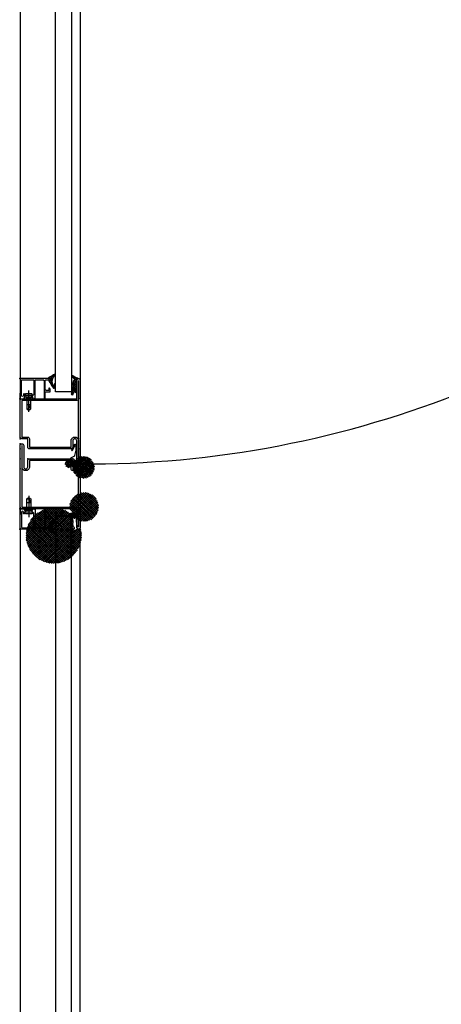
# Model space of a CAD drawing. Header units: millimetres. Extents: x 111285 to 237437, y -9513 to 52045.
# Tile 559 of 656: x 176851 to 177272, y 10980 to 11962. Entities that reach past the tile are written whole.
import ezdxf

# ---------------------------------------------------------------- set-up
doc = ezdxf.new("R2010")
doc.units = ezdxf.units.MM
doc.header["$LTSCALE"] = 100
doc.layers.add('_32--BINNENKOZIJN', color=1, linetype='Continuous')

# ---------------------------------------------------------------- blocks, each defined once
blk = doc.blocks.new('binnenkozijn-expeditie')
at = {"layer": '_32--BINNENKOZIJN'}
h = blk.add_hatch(dxfattribs=at)
h.set_pattern_fill('_USER', color=256, scale=1.5, angle=45, style=0, double=1, pattern_type=0)
h.set_pattern_definition([(45, (-58168.4607, -10642.266), (-1.06066017, 1.06066017), []), (135, (-58168.4607, -10642.266), (-1.06066017, -1.06066017), [])])
h.paths.add_polyline_path([(20.5, 1107.46, -0.335424), (20.31, 1107.25), (19.94, 1107.12, 0.612932), (19.79, 1106.48), (20.47, 1105.91, 0.099276), (23.77, 1100.6, 0.643477), (24.64, 1100.89, -0.077136), (25.27, 1103.32), (25.64, 1104.27, 0.760206), (24.78, 1104.72), (24.23, 1103.77), (23.77, 1102.7, -0.670173), (23.37, 1102.71, -0.308665), (25.48, 1113.76, 0.327484), (25.61, 1114.33, 0.414214), (24.96, 1114.59, -0.073799), (19.56, 1111.49, 0.125857), (18.73, 1110.79, 0.811228), (19.38, 1110.07, -0.516336), (20.5, 1110)])
h = blk.add_hatch(dxfattribs=at)
h.set_pattern_fill('_USER', color=256, scale=1.5, angle=45, style=0, double=1, pattern_type=0)
h.set_pattern_definition([(45, (-58010.2399, -10497.0458), (-1.06066017, 1.06066017), []), (135, (-58010.2399, -10497.0458), (-1.06066017, -1.06066017), [])])
h.paths.add_polyline_path([(46.6, 1106.08, 0.488281), (47.05, 1106.4), (47.05, 1108.39, -0.326416), (48.09, 1109.82, 0.720237), (48.1, 1110.39, -0.044879), (42.88, 1112.76, 0.89146), (42.23, 1111.86, -0.062553), (44.65, 1109.33, -0.440575), (44.45, 1108.31), (43.8, 1107.91, 0.24511), (43.49, 1107.4), (43.39, 1105.84), (42.15, 1105.19, 0.484869), (42.13, 1104.8), (43.27, 1103.93), (43.03, 1100.23, -0.168809), (43.04, 1098.91), (42.53, 1098.94, 0.675772), (42.33, 1098.5), (42.94, 1097.86, -0.765456), (42.74, 1097.53), (42.29, 1097.66, 0.713839), (42.07, 1097.35), (42.6, 1096.61, -0.754008), (42.37, 1096.31), (41.96, 1096.47, 0.698845), (41.74, 1096.22), (42.13, 1095.47, -0.683903), (41.85, 1095.14), (41.51, 1095.27, 0.56756), (41.24, 1095.05, 0.367373), (42.66, 1093.89, 0.273475), (43.35, 1094.32, 0.122917), (44.51, 1099.02, -0.967646), (45.17, 1099.04), (45.32, 1096.87, 0.883992), (46.51, 1096.81), (47.04, 1099.81, 0.418204), (46.84, 1100.1), (46.58, 1100.14, -0.37859), (46.37, 1100.4)])
h = blk.add_hatch(dxfattribs=at)
h.set_pattern_fill('_USER', color=256, scale=1.5, angle=60, style=0, double=1, pattern_type=0)
h.set_pattern_definition([(60, (-58020.1297, -10493.9999), (-1.299038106, 0.75), []), (150, (-58020.1297, -10493.9999), (-0.75, -1.299038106), [])])
h.paths.add_polyline_path([(43.11, 1027.2, 4.412826), (43.1, 1023.67, 5.590371), (47, 1030.08), (47, 1028.9, -0.419008), (46.46, 1029.47, 0.033342), (43.41, 1027.84, 0.696798)])
h = blk.add_hatch(dxfattribs=at)
h.set_pattern_fill('_USER', color=256, scale=1.5, angle=225, style=0, double=1, pattern_type=0)
h.set_pattern_definition([(225, (-59140.0197, -10464.454), (1.06066017, -1.06066017), []), (315, (-59140.0197, -10464.454), (1.06066017, 1.06066017), [])])
h.paths.add_polyline_path([(40.92, 957.19, 0.064153), (43.67, 959.5), (43.39, 964.16), (42.21, 964.78, -0.562855), (42.13, 965.2), (43.13, 965.96, 0.137185), (42.77, 971.33, -1.508367), (42.33, 971.5), (42.62, 971.81, -0.179039), (43.15, 970.52), (44.54, 970.83, 0.756539), (45.17, 970.96, 5.766887), (40.19, 979.25, -0.160736), (43.97, 974.25, 1.069934), (41.25, 974.97, 6.205202), (50.73, 960.41, 0.081208)])
h = blk.add_hatch(dxfattribs=at)
h.set_pattern_fill('_USER', color=256, scale=1.5, angle=225, style=0, double=1, pattern_type=0)
h.set_pattern_definition([(225, (-58991.7987, -10345.7339), (1.06066017, -1.06066017), []), (315, (-58991.7987, -10345.7339), (1.06066017, 1.06066017), [])])
h.paths.add_polyline_path([(20.5, 962.54, 0.335424), (20.31, 962.75), (19.94, 962.88, -0.612932), (19.79, 963.52), (20.47, 964.09, -0.099276), (23.77, 969.4, -0.643477), (24.64, 969.11, 0.077136), (25.27, 966.68), (25.64, 965.73, -0.760206), (24.78, 965.28), (24.23, 966.23), (23.77, 967.3, 0.670173), (23.37, 967.29, 0.308665), (25.48, 956.24, -0.327484), (25.61, 955.67, -0.414214), (24.96, 955.42, 0.073799), (19.56, 958.51, -0.125857), (18.73, 959.21, -0.811228), (19.38, 959.93, 0.516336), (20.5, 960)])
for p, q in [((25.64, 1097), (25.64, 1953)), ((41.64, 1953), (41.64, 1097)), ((41.64, 1097), (25.64, 1097)), ((41.64, 973), (25.64, 973)), ((25.64, 973), (25.64, 57)), ((41.64, 57), (41.64, 973))]:
    blk.add_line(p, q, dxfattribs=at)
at = {"layer": '_32--BINNENKOZIJN', "ltscale": 0.1}
for p, q in [((-9.5, 1941), (-9.5, 1109)), ((50.5, 1941), (50.5, 1109)), ((-9.5, 1088.25), (-9.5, 1095.38)), ((-9.5, 981.75), (-9.5, 974.62)), ((-9.5, 961), (-9.5, 72.65)), ((50.5, 72.65), (50.5, 961))]:
    blk.add_line(p, q, dxfattribs=at)
at = {"layer": '_32--BINNENKOZIJN'}
for points in [[(-0.25, 1040, -0.414214), (-2, 1041.75), (-2, 1050), (-7.75, 1050, -0.414214), (-9.5, 1051.75), (-9.5, 1088.25, -0.414214), (-7.75, 1090), (47, 1090), (47, 1108.25, -0.414214), (48.75, 1110, -0.414214), (50.5, 1108.25), (50.5, 1026.75, -0.414214), (48.75, 1025, -0.414214), (47, 1026.75), (47, 1048, 0.414214), (45, 1050, 0.414214), (43, 1048), (43, 1041.75, -0.414214), (41.25, 1040)], [(-8.5, 1110, 0.414214), (-9.5, 1109), (-9.5, 1090.8, 0.414214), (-8.7, 1090), (-6.33, 1090, 0.267949), (-5.63, 1090.4), (-5, 1091.5, 0.158384), (-4.87, 1092.1), (-5.13, 1094.55, 0.948965), (-6.13, 1094.5), (-6.13, 1093.24, -1), (-8.2, 1093.24), (-8.2, 1107.9, -0.414214), (-7.4, 1108.7), (4.2, 1108.7), (4.2, 1094.18), (2.72, 1092.71, 0.339454), (2.56, 1091.5), (3.2, 1090.4, 0.267949), (3.89, 1090), (4.6, 1090, 0.414214), (5.4, 1090.8), (5.4, 1108.7), (13.5, 1108.7, -0.414214), (14.3, 1107.9), (14.3, 1090.4), (15.5, 1090.4), (15.5, 1096.2, -0.414214), (16.3, 1097), (20.5, 1097), (20.5, 1099.6), (19.85, 1100.5), (19.2, 1100.5), (19.2, 1098.3), (16.3, 1098.3, -0.414214), (15.5, 1099.1), (15.5, 1107.9, -0.414214), (16.3, 1108.7), (19.2, 1108.7), (19.2, 1107.5), (19.6, 1107.5), (20.5, 1108.15), (20.5, 1110)], [(19.56, 1111.49, 0.125857), (18.73, 1110.79, 0.811228), (19.38, 1110.07, -0.516336), (20.5, 1110), (20.5, 1107.46, -0.335424), (20.31, 1107.25), (19.94, 1107.12, 0.612932), (19.79, 1106.48), (20.47, 1105.91, 0.099276), (23.77, 1100.6, 0.643477), (24.64, 1100.89, -0.077136), (25.27, 1103.32), (25.64, 1104.27, 0.760206), (24.78, 1104.72), (24.23, 1103.77), (23.77, 1102.7, -0.670173), (23.37, 1102.71, -0.308665), (25.48, 1113.76, 0.327484), (25.61, 1114.33, 0.414214), (24.96, 1114.59, -0.073799)], [(42.88, 1112.76, 0.89146), (42.23, 1111.86, -0.062553), (44.65, 1109.33, -0.440575), (44.45, 1108.31), (43.8, 1107.91, 0.24511), (43.49, 1107.4), (43.39, 1105.84), (42.15, 1105.19, 0.484869), (42.13, 1104.8), (43.27, 1103.93), (43.03, 1100.23, -0.168809), (43.04, 1098.91), (42.53, 1098.94, 0.675772), (42.33, 1098.5), (42.94, 1097.86, -0.765456), (42.74, 1097.53), (42.29, 1097.66, 0.713839), (42.07, 1097.35), (42.6, 1096.61, -0.754008), (42.37, 1096.31), (41.96, 1096.47, 0.698845), (41.74, 1096.22), (42.13, 1095.47, -0.683903), (41.85, 1095.14), (41.51, 1095.27, 0.591523), (41.25, 1095.03, 0.364492), (42.66, 1093.89, 0.273475), (43.35, 1094.32, 0.122917), (44.51, 1099.02, -0.967646), (45.17, 1099.04), (45.32, 1096.87, 0.883992), (46.51, 1096.81), (47.04, 1099.81, 0.418204), (46.84, 1100.1), (46.58, 1100.14, -0.37859), (46.37, 1100.4), (46.6, 1106.08, 0.515595), (47.05, 1106.43), (47.05, 1108.39, -0.326416), (48.09, 1109.82, 0.720237), (48.1, 1110.39, -0.044879)], [(41.25, 1041.75), (41.25, 1048, -0.414214), (45, 1051.75, -0.414214), (48.65, 1048.1), (48.65, 1026.75), (48.75, 1026.75), (48.75, 1108.25), (48.65, 1108.25), (48.65, 1090, -0.414214), (46.9, 1088.25), (-7.75, 1088.25), (-7.75, 1051.75), (-2, 1051.75, -0.414214), (-0.25, 1050), (-0.25, 1041.75)], [(41.25, 1030, -0.414214), (43, 1028.25), (43, 1020), (48.75, 1020, -0.414214), (50.5, 1018.25), (50.5, 961.75, -0.414214), (48.75, 960, -0.414214), (47, 961.75), (47, 980), (-7.75, 980, -0.414214), (-9.5, 981.75), (-9.5, 1043.25, -0.414214), (-7.75, 1045, -0.414214), (-6, 1043.25), (-6, 1022, 0.414214), (-4, 1020, 0.414214), (-2, 1022), (-2, 1028.25, -0.414214), (-0.25, 1030)], [(-0.25, 1028.25), (-0.25, 1022, -0.414214), (-4, 1018.25, -0.414214), (-7.65, 1021.9), (-7.65, 1043.25), (-7.75, 1043.25), (-7.75, 981.75), (46.9, 981.75, -0.414214), (48.65, 980), (48.65, 961.75), (48.75, 961.75), (48.75, 1018.25), (43, 1018.25, -0.414214), (41.25, 1020), (41.25, 1028.25)], [(46.76, 1022.51, 0.179516), (47, 1023.16), (47, 1028.66, 0.307542), (46.81, 1028.94, -0.679275), (46.81, 1029.96, 0.307501), (47, 1030.24), (47, 1040.51), (46.53, 1043.52, 0.718727), (44.47, 1043.87), (41.88, 1039.05, 0.992221), (42.68, 1038.61), (45.17, 1043.06, -0.708088), (45.72, 1042.97), (46.09, 1040.82), (46.06, 1038.68), (44.87, 1033.42, -0.231056), (44.05, 1032.39), (40.73, 1030.82, 0.290213), (40.56, 1030.55), (40.56, 1030.25, 0.419209), (40.81, 1030, -0.025166), (43.42, 1029.91, -0.35281), (44.37, 1029.09), (44.65, 1027.51, -0.651754), (44.35, 1027.3), (43.57, 1027.78, 0.88288), (43.11, 1027.2), (44.62, 1025.69, -0.191534), (44.8, 1025.28), (44.84, 1023.85, -0.603718), (44.53, 1023.68), (43.62, 1024.27, 0.862868), (43.1, 1023.67), (45.15, 1021.26, 0.460373), (45.68, 1021.26)], [(-8.5, 960, -0.414214), (-9.5, 961), (-9.5, 979.2, -0.414214), (-8.7, 980), (-6.33, 980, -0.267949), (-5.63, 979.6), (-5, 978.5, -0.158384), (-4.87, 977.9), (-5.13, 975.45, -0.948965), (-6.13, 975.5), (-6.13, 976.76, 1), (-8.2, 976.76), (-8.2, 962.1, 0.414214), (-7.4, 961.3), (4.2, 961.3), (4.2, 975.82), (2.72, 977.29, -0.339454), (2.56, 978.5), (3.2, 979.6, -0.267949), (3.89, 980), (4.6, 980, -0.414214), (5.4, 979.2), (5.4, 961.3), (13.5, 961.3, 0.414214), (14.3, 962.1), (14.3, 979.6), (15.5, 979.6), (15.5, 973.8, 0.414214), (16.3, 973), (20.5, 973), (20.5, 970.4), (19.85, 969.5), (19.2, 969.5), (19.2, 971.7), (16.3, 971.7, 0.414214), (15.5, 970.9), (15.5, 962.1, 0.414214), (16.3, 961.3), (19.2, 961.3), (19.2, 962.5), (19.6, 962.5), (20.5, 961.85), (20.5, 960)], [(42.88, 957.24, -0.89146), (42.23, 958.14, 0.062553), (44.65, 960.67, 0.440575), (44.45, 961.69), (43.8, 962.09, -0.24511), (43.49, 962.6), (43.39, 964.16), (42.15, 964.81, -0.484869), (42.13, 965.2), (43.27, 966.07), (43.03, 969.77, 0.168809), (43.04, 971.09), (42.53, 971.06, -0.675772), (42.33, 971.5), (42.94, 972.14, 0.765456), (42.74, 972.47), (42.29, 972.34, -0.713839), (42.07, 972.65), (42.6, 973.39, 0.754008), (42.37, 973.69), (41.96, 973.53, -0.698845), (41.74, 973.78), (42.13, 974.53, 0.683903), (41.85, 974.86), (41.51, 974.73, -0.591523), (41.25, 974.97, -0.364492), (42.66, 976.11, -0.273475), (43.35, 975.68, -0.122917), (44.51, 970.98, 0.967646), (45.17, 970.96), (45.32, 973.13, -0.883992), (46.51, 973.19), (47.04, 970.19, -0.418204), (46.84, 969.9), (46.58, 969.86, 0.37859), (46.37, 969.6), (46.6, 963.92, -0.515595), (47.05, 963.57), (47.05, 961.61, 0.326416), (48.09, 960.18, -0.720237), (48.1, 959.61, 0.044879)], [(19.56, 958.51, -0.125857), (18.73, 959.21, -0.811228), (19.38, 959.93, 0.516336), (20.5, 960), (20.5, 962.54, 0.335424), (20.31, 962.75), (19.94, 962.88, -0.612932), (19.79, 963.52), (20.47, 964.09, -0.099276), (23.77, 969.4, -0.643477), (24.64, 969.11, 0.077136), (25.27, 966.68), (25.64, 965.73, -0.760206), (24.78, 965.28), (24.23, 966.23), (23.77, 967.3, 0.670173), (23.37, 967.29, 0.308665), (25.48, 956.24, -0.327484), (25.61, 955.67, -0.414214), (24.96, 955.42, 0.073799)]]:
    blk.add_lwpolyline(points, format="xyb", close=True, dxfattribs=at)
for points in [[(-3, 1079.8), (-1.4, 1079), (-0.6, 1079), (1, 1079.8), (1, 1090), (1.6, 1090), (1.6, 1090.96), (2, 1091.6, -0.353906), (3, 1093.2), (2.22, 1094.8), (-4.22, 1094.8), (-5, 1093.2, -0.353906), (-4, 1091.6), (-3.6, 1090.96), (-3.6, 1090), (-3, 1090), (-3, 1079.8, -0.140596), (-1.02, 1079.8, 2.430036)], [(-3, 990.2), (-1.4, 991), (-0.6, 991), (1, 990.2), (1, 980), (1.6, 980), (1.6, 979.04), (2, 978.4, 0.353906), (3, 976.8), (2.22, 975.2), (-4.22, 975.2), (-5, 976.8, 0.353906), (-4, 978.4), (-3.6, 979.04), (-3.6, 980), (-3, 980), (-3, 990.2, 0.140596), (-1.02, 990.2, -2.430036)]]:
    blk.add_lwpolyline(points, format="xyb", dxfattribs=at)
for points in [[(3, 1093.2), (-5, 1093.2)], [(2, 1091.6), (-4, 1091.6)], [(-3.6, 1090.96), (1.6, 1090.96)], [(-1, 1076.85), (-1, 1098.28)], [(-3, 1090), (1, 1090)], [(-1.41, 1079.01), (1, 1084), (-3, 1084)], [(-1, 993.15), (-1, 971.72)], [(-1.41, 990.99), (1, 986), (-3, 986)], [(3, 976.8), (-5, 976.8)], [(2, 978.4), (-4, 978.4)], [(-3.6, 979.04), (1.6, 979.04)], [(-3, 980), (1, 980)]]:
    blk.add_lwpolyline(points, dxfattribs=at)
blk.add_arc((58.14, 2034.35), 1009.41, 269.56653, 359.61099, dxfattribs=at)
for p in [(-10, 1110), (20.5, 1110), (50.05, 1109.89), (50.5, 1110), (-10, 1090), (-9.5, 1090), (-1, 1090), (-1, 1090), (50.5, 1090), (-9.5, 1050), (-9.5, 1045), (-9.5, 1045), (50.5, 1050), (-9.5, 1040), (43, 1040), (50.5, 1040), (-9.5, 1030), (-2, 1030), (43, 1030), (50.5, 1030), (50.5, 1025), (50.5, 1025), (-9.5, 1020), (50.5, 1020), (-10, 980), (-9.5, 980), (-1, 980), (-1, 980), (50.5, 980), (-10, 960), (20.5, 960), (50.05, 960.11), (50.5, 960)]:
    blk.add_point(p, dxfattribs=at)

msp = doc.modelspace()

# ---------------------------------------------------------------- block references
at = {"layer": '_32--BINNENKOZIJN'}
msp.add_blockref('binnenkozijn-expeditie', (176861.45, 10494), dxfattribs=at)

doc.saveas('drawing.dxf')
